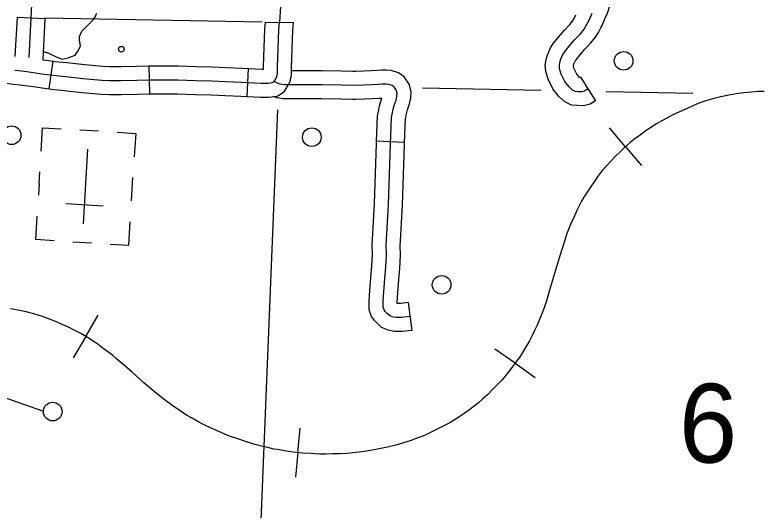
# Model space of a CAD drawing. Extents: x 653372 to 905732, y 627442 to 787275.
# Drawn here: x 720645 to 724659, y 770351 to 773002 of the extents above; entities that cross this region are included whole.
import ezdxf

# ---------------------------------------------------------------- set-up
doc = ezdxf.new("R2010")
doc.units = 0
for name, color, linetype in [('32', 7, 'Continuous'), ('34', 7, 'Continuous'), ('35', 7, 'Continuous'), ('4', 7, 'Continuous'), ('40', 7, 'Continuous'), ('45', 7, 'Continuous'), ('5', 7, 'Continuous'), ('56', 7, 'Continuous'), ('57', 7, 'Continuous'), ('6', 7, 'Continuous')]:
    doc.layers.add(name, color=color, linetype=linetype)

msp = doc.modelspace()

# ---------------------------------------------------------------- linework, layer by layer
at = {"layer": '32'}
for p, q in [((720656.1, 772990.6), (720805.9, 772983)), ((720829.2, 772605.9), (720849.2, 772754.6)), ((721367.6, 772580), (721363.8, 772730)), ((721889.8, 772565.9), (721897.1, 772715.7))]:
    msp.add_line(p, q, dxfattribs=at)
for points in [[(720656.1, 772990.6), (720645.3, 772780)], [(720731, 772986.8), (720720.1, 772773.9)], [(720805.9, 772983), (720794.6, 772762.3)], [(720645.2, 772705.9), (720681, 772701.9), (720707.9, 772699.1), (720754.6, 772692.7), (720802.3, 772685.2), (720850.1, 772678.8), (720915.8, 772672.8), (721010.8, 772662), (721111.3, 772652), (721152.2, 772650.7), (721213.2, 772650.9), (721299.1, 772653.3), (721371.1, 772655.2), (721434, 772654.3), (721517.9, 772653.8), (721613.7, 772650.9), (721699.2, 772648.3), (721774, 772646.1), (721859.8, 772642.5), (721964.5, 772637.3), (722001.4, 772636.2), (722023.5, 772639.6), (722034.6, 772646.4), (722039.7, 772654.1), (722048.2, 772670.8), (722051.7, 772687.7), (722052.7, 772722.6), (722059.8, 772923.2), (722063.2, 772962.3)], [(721889.8, 772565.9), (721961.5, 772562.4), (722005.9, 772561.1), (722049.7, 772567.7), (722087.8, 772591.1), (722104.6, 772616.2), (722119.6, 772645.8), (722126.5, 772678.9), (722127.7, 772720.2), (722134.6, 772918.7), (722138.3, 772960.9)], [(721897.1, 772715.7), (721967.5, 772712.3), (721977.4, 772712), (721977.8, 772725), (721984.9, 772927.8), (721988, 772963.7), (722138.3, 772960.9)], [(720305.2, 772756), (720371.8, 772724.6), (720493.4, 772664.2), (720534.6, 772650.3), (720564.8, 772643.5), (720601.9, 772635.8), (720636.2, 772631.5), (720672.9, 772627.3), (720698.9, 772624.6), (720743.8, 772618.4), (720791.6, 772611), (720829.2, 772605.9)], [(720794.6, 772762.3), (720813.1, 772759.5), (720849.2, 772754.6)], [(720849.2, 772754.6), (720858.5, 772753.3), (720923.5, 772747.4), (721018.7, 772736.6), (721116.2, 772726.9), (721153.3, 772725.7), (721212, 772725.9), (721297.1, 772728.3), (721363.8, 772730)], [(721363.8, 772730), (721370.7, 772730.2), (721434.7, 772729.3), (721519.2, 772728.7), (721615.9, 772725.8), (721701.4, 772723.3), (721776.7, 772721), (721863.2, 772717.4), (721897.1, 772715.7)], [(720829.2, 772605.9), (720841.7, 772604.3), (720908.2, 772598.2), (721002.8, 772587.4), (721106.5, 772577.1), (721151.2, 772575.7), (721214.3, 772575.9), (721301.1, 772578.4), (721367.6, 772580)], [(721367.6, 772580), (721371.5, 772580.1), (721433.2, 772579.3), (721516.5, 772578.8), (721611.4, 772575.9), (721696.9, 772573.3), (721771.3, 772571.1), (721856.4, 772567.6), (721889.8, 772565.9)]]:
    msp.add_lwpolyline(points, dxfattribs=at)
at = {"layer": '34'}
for points in [[(720819.3, 774712), (720731, 772986.8)], [(722130, 773917.8), (722121.3, 773898.7), (722116.4, 773881.9), (722113.2, 773866.1), (722110.9, 773844.3), (722106.5, 773754.8), (722098.3, 773535.5), (722063.2, 772962.3)]]:
    msp.add_lwpolyline(points, dxfattribs=at)
at = {"layer": '35'}
msp.add_lwpolyline([(720796.8, 772805.9), (720825.5, 772798), (720865.5, 772778.5), (720897.8, 772765.7), (720930.7, 772772.6), (720967.8, 772787.2), (720984.2, 772809), (720996.8, 772836.1), (720991.1, 772866.4), (720991.8, 772887.3), (721003.1, 772915.8), (721043.5, 772953.8), (721067.8, 772979.3), (721079.6, 773000.9), (721081.9, 773010.6)], dxfattribs=at)
at = {"layer": '4'}
for points in [[(723465.5, 772597.2), (722829.6, 772609.7)], [(724277, 772581.3), (723812.5, 772590.4)], [(722052.1, 772493), (721851.2, 767570), (721841.2, 767328.2), (721741.9, 765094.5)]]:
    msp.add_lwpolyline(points, dxfattribs=at)
at = {"layer": '40'}
for p, q in [((723916.8, 772296.5), (723830.8, 772396.7)), ((723916.8, 772296.5), (724002.8, 772196.4)), ((721024.5, 771280.1), (721091.6, 771393.7)), ((721024.5, 771280.1), (720957.3, 771166.4)), ((723324.8, 771136.5), (723216.4, 771211.8)), ((723324.8, 771136.5), (723433.3, 771061.3)), ((722160.9, 770658.2), (722173.5, 770789.6)), ((722160.9, 770658.2), (722148.2, 770526.8))]:
    msp.add_line(p, q, dxfattribs=at)
for points in [[(724660.6, 772592.3), (724625.9, 772591.7), (724591.7, 772589.3), (724550.2, 772585), (724510.2, 772578.9), (724470.9, 772571.7), (724427.6, 772563.4), (724384.9, 772552.1), (724348.1, 772541.4), (724315, 772530.7), (724292.9, 772522.1), (724263.8, 772508.3), (724217.9, 772489.1), (724174.5, 772468.6), (724141.7, 772451.1), (724111.4, 772434.8), (724083.7, 772418.9), (724053.3, 772399.6), (724026.6, 772381.5), (723989.7, 772355.3), (723961.8, 772334.8), (723942.4, 772318.6), (723908.4, 772289.4), (723885.6, 772267.8), (723860.9, 772244.2), (723839.7, 772221.4), (723816.3, 772195.6), (723792.4, 772168.2), (723770.1, 772139.9), (723752.2, 772114.5), (723729.5, 772080.1), (723711.5, 772053), (723693.5, 772025.8), (723681.5, 772004), (723670.4, 771982.9), (723657.9, 771958.9), (723642.7, 771926.7), (723631.4, 771900.1), (723621.6, 771879), (723611.6, 771853.2), (723600.3, 771825.9), (723591.4, 771795.9), (723563.1, 771706.6), (723525.4, 771581.4), (723510.1, 771527.3), (723494.7, 771477), (723483.1, 771439.6), (723472.2, 771410.1), (723457.7, 771376.1), (723443.2, 771340.1), (723431.6, 771316.1), (723419.5, 771291.7), (723401.7, 771257.4), (723385.8, 771229.6), (723365, 771195), (723347.9, 771168.2), (723332.6, 771147.7), (723315.5, 771123.1), (723291.9, 771093.1), (723271.9, 771067.7), (723252.3, 771045.2), (723229.3, 771020.3), (723206, 770997.1), (723177.7, 770968.5), (723153.1, 770947), (723129, 770924.6), (723099.4, 770902), (723076.2, 770884.2), (723053, 770867.7), (723029.1, 770851.7), (723003.8, 770834.8), (722979, 770820), (722946.2, 770803.4), (722910.9, 770786.4), (722875.8, 770767), (722839.6, 770750.1), (722803.1, 770736.5), (722763.7, 770722.1), (722726.8, 770710.2)], [(724660.6, 772592.3), (724625.9, 772591.7), (724591.7, 772589.3), (724550.2, 772585), (724510.2, 772578.9), (724470.9, 772571.7), (724427.6, 772563.4), (724384.9, 772552.1), (724348.1, 772541.4), (724315, 772530.7), (724292.9, 772522.1), (724263.8, 772508.3), (724217.9, 772489.1), (724174.5, 772468.6), (724141.7, 772451.1), (724111.4, 772434.8), (724083.7, 772418.9), (724053.3, 772399.6), (724026.6, 772381.5), (723989.7, 772355.3), (723961.8, 772334.8), (723942.4, 772318.6), (723908.4, 772289.4), (723885.6, 772267.8), (723860.9, 772244.2), (723839.7, 772221.4), (723816.3, 772195.6), (723792.4, 772168.2), (723770.1, 772139.9), (723752.2, 772114.5), (723729.5, 772080.1), (723711.5, 772053)], [(723711.5, 772053), (723693.5, 772025.8), (723681.5, 772004), (723670.4, 771982.9), (723657.9, 771958.9), (723642.7, 771926.7), (723631.4, 771900.1), (723621.6, 771879), (723611.6, 771853.2), (723600.3, 771825.9), (723591.4, 771795.9), (723563.1, 771706.6), (723525.4, 771581.4), (723510.1, 771527.3), (723494.7, 771477), (723483.1, 771439.6), (723472.2, 771410.1), (723457.7, 771376.1), (723443.2, 771340.1), (723431.6, 771316.1), (723419.5, 771291.7), (723401.7, 771257.4), (723385.8, 771229.6), (723365, 771195), (723347.9, 771168.2), (723332.6, 771147.7), (723315.5, 771123.1), (723291.9, 771093.1), (723271.9, 771067.7), (723252.3, 771045.2), (723229.3, 771020.3), (723206, 770997.1), (723177.7, 770968.5), (723153.1, 770947), (723129, 770924.6), (723099.4, 770902), (723076.2, 770884.2), (723053, 770867.7), (723029.1, 770851.7), (723003.8, 770834.8), (722979, 770820), (722946.2, 770803.4), (722910.9, 770786.4), (722875.8, 770767), (722839.6, 770750.1), (722803.1, 770736.5), (722763.7, 770722.1), (722726.8, 770710.2), (722685.8, 770698.5), (722641.8, 770687.6), (722605.9, 770679.9), (722569.1, 770672.6)], [(722569.1, 770672.6), (722518.5, 770664.5), (722471.8, 770658.8), (722424.7, 770654.3), (722383.9, 770651.3), (722345.3, 770650.8), (722311.7, 770650.2), (722278.2, 770650.3), (722230.8, 770652.6), (722188.1, 770655.5), (722150, 770659.2), (722111.1, 770664.2), (722083.2, 770668.8), (722051.9, 770674.3), (722032.7, 770677.4), (722000.6, 770684.7), (721973.5, 770690.5), (721937.7, 770700), (721891.2, 770714.4), (721834.7, 770733.3), (721794.4, 770747.1), (721736.9, 770771.9), (721693.4, 770790), (721666.9, 770803), (721633.8, 770819.9), (721590.5, 770844.3), (721565, 770859.3), (721531.1, 770881.2), (721486.3, 770913.1), (721444.4, 770942.9), (721402.6, 770975.7), (721336.4, 771032.6), (721272.2, 771089.9), (721223.2, 771132.1), (721191.3, 771159.1), (721168.4, 771179.9), (721136, 771204), (721118.7, 771216.6), (721091.2, 771236.8), (721069.4, 771251.3), (721034.7, 771274), (720998, 771295.7), (720961.7, 771314.4), (720932.7, 771329.1), (720898.8, 771344.8), (720867.4, 771359.2), (720830.4, 771372.9), (720793.3, 771386.5), (720745.5, 771400.9), (720705.5, 771411.4), (720662.2, 771420.6), (720621.7, 771428.2)], [(722726.8, 770710.2), (722685.8, 770698.5), (722641.8, 770687.6), (722605.9, 770679.9), (722569.1, 770672.6), (722518.5, 770664.5), (722471.8, 770658.8), (722424.7, 770654.3), (722383.9, 770651.3), (722345.3, 770650.8), (722311.7, 770650.2), (722278.2, 770650.3), (722230.8, 770652.6), (722188.1, 770655.5), (722150, 770659.2), (722111.1, 770664.2), (722083.2, 770668.8), (722051.9, 770674.3), (722032.7, 770677.4), (722000.6, 770684.7), (721973.5, 770690.5), (721937.7, 770700), (721891.2, 770714.4), (721834.7, 770733.3), (721794.4, 770747.1), (721736.9, 770771.9), (721693.4, 770790), (721666.9, 770803), (721633.8, 770819.9), (721590.5, 770844.3), (721565, 770859.3), (721531.1, 770881.2), (721486.3, 770913.1), (721444.4, 770942.9), (721402.6, 770975.7), (721336.4, 771032.6), (721272.2, 771089.9), (721223.2, 771132.1), (721191.3, 771159.1), (721168.4, 771179.9), (721136, 771204), (721118.7, 771216.6), (721091.2, 771236.8), (721069.4, 771251.3), (721034.7, 771274), (720998, 771295.7), (720961.7, 771314.4), (720932.7, 771329.1), (720898.8, 771344.8), (720867.4, 771359.2), (720830.4, 771372.9), (720793.3, 771386.5), (720745.5, 771400.9), (720705.5, 771411.4), (720662.2, 771420.6), (720621.7, 771428.2)]]:
    msp.add_lwpolyline(points, dxfattribs=at)
at = {"layer": '45'}
for p, q in [((723675.7, 772669), (723755.2, 772541.8)), ((722732.2, 772318.9), (722582.4, 772325.8)), ((722751.5, 771461.6), (722771.7, 771313))]:
    msp.add_line(p, q, dxfattribs=at)
for points in [[(723784.4, 772932.6), (723789.2, 772941.9), (723806.5, 772980.6), (723820.4, 773011.8), (723833, 773050.7), (723842.6, 773085.2), (723849.5, 773117.3), (723858.3, 773140.8), (723875.8, 773194.7), (723898.3, 773283.8), (723911.3, 773340.5), (723918.3, 773364.4), (723919.8, 773366.9), (723923.2, 773371.4), (723924.2, 773372.2), (723925, 773372.6), (723933.8, 773376)], [(723715.4, 772605.4), (723697.1, 772593.9), (723683.3, 772590.5), (723663.1, 772591.1), (723648.4, 772592.6), (723633.3, 772599.6), (723614.6, 772616.1), (723592, 772645.7), (723571.9, 772685.7), (723563.4, 772713.3), (723562.3, 772730.3), (723564.4, 772746.6), (723570.5, 772766.1), (723581, 772789.8), (723590.8, 772804.8), (723606.1, 772824.6), (723643.5, 772868.3), (723675.1, 772901.3), (723694.4, 772925.8), (723706.5, 772945.4), (723721.6, 772974.5), (723738, 773011.2)], [(723755.2, 772541.8), (723726.7, 772524), (723691.3, 772515.2), (723658.1, 772516.2), (723628.1, 772519.3), (723591.8, 772536.2), (723559.5, 772564.7), (723528.2, 772605.8), (723502.1, 772657.6), (723489.2, 772699.6), (723487, 772732.6), (723490.9, 772762.7), (723500.2, 772792.5), (723514.9, 772825.7), (723529.6, 772848.3), (723548, 772872), (723587.9, 772918.7), (723618.4, 772950.5), (723632.9, 772968.9), (723641.2, 772982.4), (723651.2, 773001.7)], [(723675.7, 772669), (723671.2, 772666.2), (723669.8, 772667.4), (723655.9, 772685.6), (723641.8, 772713.7), (723637.7, 772726.9), (723637.6, 772727.9), (723638, 772730.5), (723640.8, 772739.7), (723647.2, 772754), (723652, 772761.4), (723664.3, 772777.2), (723699.1, 772818), (723731.8, 772852), (723756, 772882.8), (723771.8, 772908.4), (723784.4, 772932.6)], [(722455.7, 772699.5), (722394.6, 772700.2), (722291.7, 772702.5), (722151.1, 772703), (722127.2, 772703.1)], [(722732.2, 772318.9), (722738, 772444.2), (722741.4, 772464.6), (722744.8, 772479), (722748.9, 772494.4), (722760, 772525.8), (722766.8, 772557.2), (722767.8, 772590.8), (722758.4, 772631.8), (722731.1, 772670.5), (722700, 772691.3), (722661.7, 772704.8), (722634.6, 772705.6), (722610.8, 772705.5), (722589.7, 772704.5), (722553.4, 772702.6), (722512.8, 772700.9), (722471.6, 772699.3), (722455.7, 772699.5)], [(722761.6, 771387.3), (722716.7, 771381.2), (722686.2, 771382.1), (722666.2, 771385.7), (722651.5, 771392.1), (722640.7, 771402.1), (722629.1, 771413.6), (722622.7, 771422.8), (722617.9, 771435.6), (722617.9, 771463.1), (722619.7, 771495.8), (722624.1, 771542.6), (722627, 771590.9), (722632.5, 771651.1), (722636, 771715.8), (722634.6, 771768.7), (722640.3, 771859.9), (722646.3, 771986.8), (722656.8, 772310.8), (722663.3, 772452.1), (722667.8, 772479.5), (722672.1, 772497.3), (722677.1, 772516.5), (722687.7, 772546.3), (722692, 772566.3), (722692.5, 772583.4), (722688.6, 772600.7), (722677.9, 772615.9), (722666.2, 772623.7), (722647.8, 772630.2), (722633.6, 772630.6), (722612.8, 772630.5), (722593.4, 772629.6), (722556.9, 772627.7), (722515.9, 772626), (722472.7, 772624.3), (722393.3, 772625.2), (722290.7, 772627.5), (722150.7, 772628), (722089, 772628.4), (722065.4, 772631.3), (722051.4, 772636.2), (722034.6, 772646.4)], [(722454, 772549.5), (722392.1, 772550.2), (722289.7, 772552.5), (722150.4, 772553), (722084.1, 772553.4), (722048.2, 772557.9), (722029, 772564.6)], [(722582.4, 772325.8), (722588.6, 772460), (722594.3, 772494.4), (722599.3, 772515.6), (722605.4, 772538.6), (722611.3, 772555.3), (722597.1, 772554.7), (722560.4, 772552.8), (722518.9, 772551), (722473.7, 772549.3), (722454, 772549.5)], [(722561.3, 771799.5), (722565.4, 771864), (722571.4, 771989.8), (722581.9, 772313.8), (722582.4, 772325.7)], [(722711, 771790.1), (722715.2, 771855.8), (722721.3, 771983.9), (722731.7, 772307.9), (722732.2, 772318.9)], [(722771.7, 771313), (722720.7, 771306.1), (722678.5, 771307.3), (722644.4, 771313.4), (722610, 771328.4), (722588.8, 771347.9), (722571.6, 771365.1), (722555.9, 771387.4), (722542.8, 771422), (722542.9, 771465.2), (722544.9, 771501.3), (722549.3, 771548.4), (722552.2, 771596.6), (722557.7, 771656.5), (722560.9, 771716.8), (722559.5, 771770), (722561.3, 771799.5)], [(722751.5, 771461.6), (722712.8, 771456.4), (722694, 771456.9), (722692.9, 771457.1), (722692.9, 771461), (722694.5, 771490.4), (722698.8, 771536.8), (722701.8, 771585.2), (722707.3, 771645.7), (722711, 771714.8), (722709.6, 771767.3), (722711, 771790.1)]]:
    msp.add_lwpolyline(points, dxfattribs=at)
at = {"layer": '56'}
msp.add_lwpolyline([(720795.1, 770879.7), (720360.1, 771031.8)], dxfattribs=at)
for centre, radius in [((721214.8, 772818.3), 15), ((723906.8, 772756.3), 50), ((720627.5, 772357.9), 50), ((722236.1, 772347.4), 50), ((722931.5, 771556.7), 50), ((720847.3, 770878.1), 50)]:
    msp.add_circle(centre, radius, dxfattribs=at)
at = {"layer": '57'}
for p, q in [((721092, 772379.6), (720992.1, 772385.7)), ((721011.9, 771883.6), (721036.5, 772282.8)), ((720774.6, 772098.5), (720778.5, 772161.8)), ((721269.9, 772006.3), (721277.6, 772131.1)), ((720774.6, 772098.5), (720770.9, 772037)), ((721024.2, 772083.2), (721024.2, 772083.2)), ((721024.2, 772083.2), (721024.2, 772083.2)), ((721117.8, 771977.2), (720917.3, 771989.6)), ((720955.3, 771786.9), (721055.1, 771780.7))]:
    msp.add_line(p, q, dxfattribs=at)
for points in [[(720785.4, 772273.2), (720793.1, 772398), (720892.9, 772391.8)], [(721192.3, 772373.4), (721292.1, 772367.3), (721284.4, 772242.5)], [(720856, 771793), (720756.2, 771799.1), (720763.9, 771923.9)], [(721155.5, 771774.5), (721255.3, 771768.4), (721262.9, 771893.2)]]:
    msp.add_lwpolyline(points, dxfattribs=at)
at = {"layer": '6'}
msp.add_lwpolyline([(721969.9, 772964), (720806, 772985.4)], dxfattribs=at)

# ---------------------------------------------------------------- texts
at = {"layer": '5'}
msp.add_text('6', height=422.4, rotation=358.28, dxfattribs=at).set_placement((724197.2, 770609.6))

doc.saveas('drawing.dxf')
